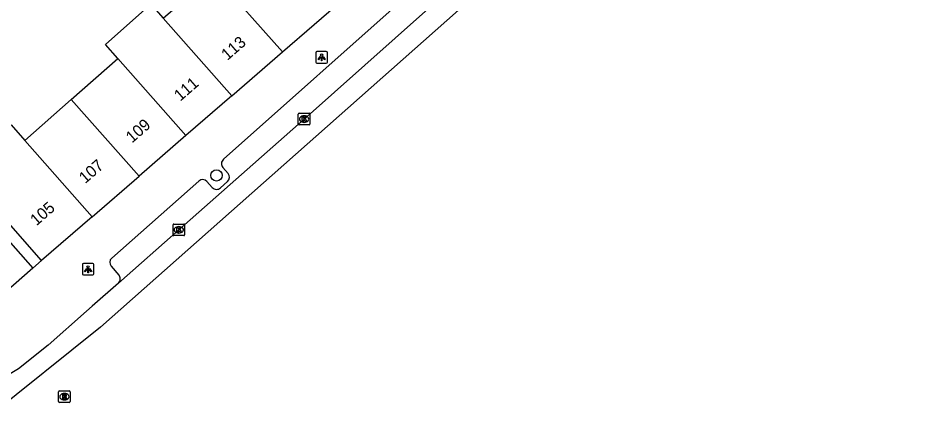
# Model space of a CAD drawing. Extents: x 161772 to 163123, y 383092 to 383917.
# Drawn here: x 162586.5 to 162665.1, y 383458.3 to 383492.8 of the extents above; entities that cross this region are included whole.
import ezdxf

# ---------------------------------------------------------------- set-up
doc = ezdxf.new("R2010")
doc.units = 0
for name, color, linetype in [('IMGEO_Boom', 7, 'Continuous'), ('IMGEO_Kolk', 7, 'Continuous'), ('IMGEO_Lichtpunt', 7, 'Continuous'), ('IMGEO_Pand', 7, 'Continuous'), ('IMGEO_Pand_nummerreeks', 7, 'Continuous'), ('IMGEO_Rijbaan_lokaal_gesloten', 7, 'Continuous'), ('IMGEO_Rijbaan_lokaal_open', 7, 'Continuous'), ('IMGEO_Rioolput', 7, 'Continuous'), ('IMGEO_Voetpad_open', 7, 'Continuous')]:
    doc.layers.add(name, color=color, linetype=linetype)

msp = doc.modelspace()

# ---------------------------------------------------------------- linework, layer by layer
at = {"layer": 'IMGEO_Boom'}
msp.add_circle((162603.549, 383479.227), 0.489, dxfattribs=at)
at = {"layer": 'IMGEO_Kolk'}
for p, q in [((162610.599, 383483.65), (162610.599, 383484.502)), ((162610.674, 383484.576), (162611.526, 383484.576)), ((162611.087, 383484.356), (162611.112, 383484.356)), ((162611.6, 383484.502), (162611.6, 383483.65)), ((162611.526, 383483.576), (162610.674, 383483.576)), ((162611.11, 383483.796), (162611.085, 383483.796)), ((162599.805, 383474.107), (162599.805, 383474.959)), ((162599.88, 383475.033), (162600.732, 383475.033)), ((162600.293, 383474.813), (162600.318, 383474.813)), ((162600.806, 383474.959), (162600.806, 383474.107)), ((162600.732, 383474.033), (162599.88, 383474.033)), ((162600.316, 383474.253), (162600.291, 383474.253))]:
    msp.add_line(p, q, dxfattribs=at)
for points in [[(162610.599, 383483.65), (162610.599, 383484.502)], [(162610.674, 383484.576), (162611.526, 383484.576)], [(162610.92, 383484.276), (162611.043, 383484.276), (162611.043, 383484.125), (162611.173, 383484.276), (162611.337, 383484.276), (162611.191, 383484.125), (162611.344, 383483.876), (162611.192, 383483.876), (162611.107, 383484.04), (162611.043, 383483.973), (162611.043, 383483.876), (162610.92, 383483.876), (162610.92, 383484.276)], [(162611.6, 383484.502), (162611.6, 383483.65)], [(162611.526, 383483.576), (162610.674, 383483.576)], [(162599.805, 383474.107), (162599.805, 383474.959)], [(162599.88, 383475.033), (162600.732, 383475.033)], [(162600.126, 383474.733), (162600.249, 383474.733), (162600.249, 383474.582), (162600.379, 383474.733), (162600.543, 383474.733), (162600.397, 383474.582), (162600.55, 383474.333), (162600.398, 383474.333), (162600.313, 383474.497), (162600.249, 383474.43), (162600.249, 383474.333), (162600.126, 383474.333), (162600.126, 383474.733)], [(162600.806, 383474.959), (162600.806, 383474.107)], [(162600.732, 383474.033), (162599.88, 383474.033)]]:
    msp.add_lwpolyline(points, dxfattribs=at)
for centre, start, end in [((162610.676, 383484.5), 91.55205, 178.44795), ((162610.676, 383484.5), 91.55205, 178.44795), ((162611.524, 383484.5), 1.55205, 88.44795), ((162611.524, 383484.5), 1.55205, 88.44795), ((162610.676, 383483.652), 181.55205, 268.44795), ((162610.676, 383483.652), 181.55205, 268.44795), ((162611.524, 383483.652), 271.55205, 358.44795), ((162611.524, 383483.652), 271.55205, 358.44795), ((162599.882, 383474.957), 91.55205, 178.44795), ((162599.882, 383474.957), 91.55205, 178.44795), ((162600.73, 383474.957), 1.55205, 88.44795), ((162600.73, 383474.957), 1.55205, 88.44795), ((162599.882, 383474.109), 181.55205, 268.44795), ((162599.882, 383474.109), 181.55205, 268.44795), ((162600.73, 383474.109), 271.55205, 358.44795), ((162600.73, 383474.109), 271.55205, 358.44795)]:
    msp.add_arc(centre, 0.0765, start, end, dxfattribs=at)
for centre, major_axis, ratio, start_param, end_param in [((162611.086, 383484.076), (-0.387, 0.002), 0.722429, 4.712389, 7.853982), ((162611.111, 383484.076), (-0.39, 0.002), 0.717154, 1.570796, 4.712389), ((162600.292, 383474.533), (-0.387, 0.002), 0.722429, 4.712389, 7.853982), ((162600.317, 383474.533), (-0.39, 0.002), 0.717154, 1.570796, 4.712389)]:
    msp.add_ellipse(centre, major_axis=major_axis, ratio=ratio, start_param=start_param, end_param=end_param, dxfattribs=at)
at = {"layer": 'IMGEO_Lichtpunt'}
for p, q in [((162612.111, 383489.8), (162612.111, 383488.993)), ((162612.111, 383489.8), (162612.111, 383488.993)), ((162613.013, 383489.895), (162612.205, 383489.895)), ((162613.013, 383489.895), (162612.205, 383489.895)), ((162613.107, 383488.993), (162613.107, 383489.8)), ((162613.107, 383488.993), (162613.107, 383489.8)), ((162612.205, 383488.899), (162613.013, 383488.899)), ((162612.205, 383488.899), (162613.013, 383488.899)), ((162591.994, 383471.546), (162591.994, 383470.739)), ((162591.994, 383471.546), (162591.994, 383470.739)), ((162592.896, 383471.641), (162592.088, 383471.641)), ((162592.896, 383471.641), (162592.088, 383471.641)), ((162592.99, 383470.739), (162592.99, 383471.546)), ((162592.99, 383470.739), (162592.99, 383471.546)), ((162592.088, 383470.645), (162592.896, 383470.645)), ((162592.088, 383470.645), (162592.896, 383470.645))]:
    msp.add_line(p, q, dxfattribs=at)
for points in [[(162612.485, 383489.464), (162612.524, 383489.436), (162612.336, 383489.174), (162612.298, 383489.201), (162612.485, 383489.464)], [(162612.587, 383489.416), (162612.634, 383489.416), (162612.634, 383489.094), (162612.587, 383489.094), (162612.587, 383489.416)], [(162612.697, 383489.436), (162612.735, 383489.463), (162612.922, 383489.201), (162612.883, 383489.173), (162612.697, 383489.436)], [(162592.368, 383471.21), (162592.407, 383471.182), (162592.219, 383470.92), (162592.181, 383470.947), (162592.368, 383471.21)], [(162592.47, 383471.162), (162592.517, 383471.162), (162592.517, 383470.84), (162592.47, 383470.84), (162592.47, 383471.162)], [(162592.58, 383471.182), (162592.618, 383471.209), (162592.805, 383470.947), (162592.766, 383470.919), (162592.58, 383471.182)]]:
    msp.add_lwpolyline(points, dxfattribs=at)
for centre in [(162612.61, 383489.598), (162592.493, 383471.344)]:
    msp.add_circle(centre, 0.0994, dxfattribs=at)
for centre, start, end in [((162612.205, 383489.8), 90, 180), ((162612.205, 383489.8), 90, 180), ((162613.013, 383489.8), 0, 90), ((162613.013, 383489.8), 0, 90), ((162612.205, 383488.993), 180, 270), ((162612.205, 383488.993), 180, 270), ((162613.013, 383488.993), 270, 0), ((162613.013, 383488.993), 270, 360), ((162592.088, 383471.546), 90, 180), ((162592.088, 383471.546), 90, 180), ((162592.896, 383471.546), 0, 90), ((162592.896, 383471.546), 0, 90), ((162592.088, 383470.739), 180, 270), ((162592.088, 383470.739), 180, 270), ((162592.896, 383470.739), 270, 0), ((162592.896, 383470.739), 270, 360)]:
    msp.add_arc(centre, 0.0946, start, end, dxfattribs=at)
at = {"layer": 'IMGEO_Pand'}
for points in [[(162598.967, 383492.763), (162601.222, 383494.751), (162603.174, 383496.473), (162603.293, 383496.578)], [(162609.224, 383489.858), (162603.293, 383496.578)], [(162609.224, 383489.858), (162614.683, 383494.609)], [(162595.053, 383489.312), (162593.992, 383490.514), (162597.905, 383493.967), (162598.967, 383492.763)], [(162598.967, 383492.763), (162604.864, 383486.081)], [(162604.864, 383486.081), (162609.224, 383489.858)], [(162591.043, 383485.776), (162595.053, 383489.312)], [(162595.053, 383489.312), (162600.92, 383482.662)], [(162587.032, 383482.239), (162591.043, 383485.776)], [(162596.879, 383479.161), (162591.043, 383485.776)], [(162604.864, 383486.081), (162600.92, 383482.662)], [(162581.55, 383479.771), (162585.282, 383483.062), (162585.858, 383483.57), (162587.032, 383482.239)], [(162600.92, 383482.662), (162596.879, 383479.161)], [(162587.032, 383482.239), (162592.838, 383475.659)], [(162588.476, 383471.879), (162581.55, 383479.771)], [(162592.838, 383475.659), (162596.879, 383479.161)], [(162592.838, 383475.659), (162588.476, 383471.879)]]:
    msp.add_lwpolyline(points, dxfattribs=at)
at = {"layer": 'IMGEO_Rijbaan_lokaal_gesloten'}
for points in [[(162810.001, 383658.561), (162809.398, 383658.02), (162791.635, 383642.154), (162732.439, 383589.529), (162645.896, 383512.732), (162632.684, 383500.802), (162593.562, 383466.153), (162583.789, 383458.34)], [(162647.313, 383516.269), (162641.534, 383511.124), (162628.993, 383500), (162626.796, 383498.051), (162611.101, 383484.075), (162600.307, 383474.531), (162595.102, 383469.948)], [(162595.102, 383469.948), (162592.839, 383467.947), (162592.351, 383467.516), (162589.049, 383464.604), (162586.496, 383462.564), (162585.33, 383461.873), (162583.33, 383460.908)]]:
    msp.add_lwpolyline(points, dxfattribs=at)
at = {"layer": 'IMGEO_Rijbaan_lokaal_open'}
for points in [[(162576.388, 383487.025), (162574.934, 383485.729), (162587.721, 383471.226)], [(162587.721, 383471.226), (162584.61, 383468.497)]]:
    msp.add_lwpolyline(points, dxfattribs=at)
at = {"layer": 'IMGEO_Rioolput'}
for p, q in [((162589.945, 383459.73), (162589.945, 383460.582)), ((162590.02, 383460.656), (162590.872, 383460.656)), ((162590.433, 383460.436), (162590.458, 383460.436)), ((162590.946, 383460.582), (162590.946, 383459.73)), ((162590.872, 383459.656), (162590.02, 383459.656)), ((162590.456, 383459.876), (162590.431, 383459.876))]:
    msp.add_line(p, q, dxfattribs=at)
for points in [[(162589.945, 383459.73), (162589.945, 383460.582)], [(162590.02, 383460.656), (162590.872, 383460.656)], [(162590.946, 383460.582), (162590.946, 383459.73)], [(162590.872, 383459.656), (162590.02, 383459.656)], [(162590.534, 383460.354), (162590.282, 383460.356), (162590.282, 383459.956)], [(162590.282, 383459.956), (162590.406, 383459.956), (162590.406, 383460.118), (162590.417, 383460.118)], [(162590.46, 383460.275), (162590.406, 383460.275), (162590.406, 383460.194)], [(162590.406, 383460.194), (162590.458, 383460.194)], [(162590.464, 383460.089), (162590.535, 383459.956), (162590.675, 383459.956), (162590.61, 383460.082)]]:
    msp.add_lwpolyline(points, dxfattribs=at)
for centre, radius, start, end in [((162590.022, 383460.58), 0.0765, 91.55205, 178.44795), ((162590.022, 383460.58), 0.0765, 91.55205, 178.44795), ((162590.87, 383460.58), 0.0765, 1.55205, 88.44795), ((162590.87, 383460.58), 0.0765, 1.55205, 88.44795), ((162590.022, 383459.732), 0.0765, 181.55205, 268.44795), ((162590.022, 383459.732), 0.0765, 181.55205, 268.44795), ((162590.416, 383460.065), 0.0533, 26.02933, 88.69889), ((162590.442, 383460.383), 0.19, 274.7715, 282.96867), ((162590.466, 383460.179), 0.0964, 77.00612, 93.18647), ((162590.48, 383460.236), 0.0378, 276.66336, 79.67722), ((162590.533, 383460.244), 0.109, 350.36119, 89.41601), ((162590.531, 383460.244), 0.112, 277.58423, 350.98172), ((162590.515, 383460.029), 0.108, 29.51342, 73.79051), ((162590.87, 383459.732), 0.0765, 271.55205, 358.44795), ((162590.87, 383459.732), 0.0765, 271.55205, 358.44795)]:
    msp.add_arc(centre, radius, start, end, dxfattribs=at)
for centre, major_axis, ratio, start_param, end_param in [((162590.432, 383460.156), (-0.387, 0.002), 0.722429, 4.712389, 7.853982), ((162590.457, 383460.156), (-0.39, 0.002), 0.717154, 1.570796, 4.712389)]:
    msp.add_ellipse(centre, major_axis=major_axis, ratio=ratio, start_param=start_param, end_param=end_param, dxfattribs=at)
at = {"layer": 'IMGEO_Voetpad_open'}
for points in [[(162620.509, 383495.173), (162604.156, 383480.62)], [(162604.109, 383479.9), (162604.55, 383479.402)], [(162602.026, 383478.734), (162594.521, 383472.092)], [(162603.184, 383478.18), (162602.722, 383478.7)], [(162604.508, 383478.696), (162603.89, 383478.155)], [(162587.721, 383471.226), (162588.476, 383471.879)], [(162594.477, 383471.396), (162595.134, 383470.641)]]:
    msp.add_lwpolyline(points, dxfattribs=at)
for centre, radius, start, end in [((162604.465, 383480.238), 0.491, 129.01127, 223.51905), ((162604.158, 383479.071), 0.513, 313.05504, 40.13592), ((162602.356, 383478.355), 0.503, 43.37133, 131.03525), ((162603.549, 383478.516), 0.496, 222.61919, 313.32473), ((162594.851, 383471.722), 0.496, 131.70594, 221.05939), ((162594.773, 383470.31), 0.489, 312.2241, 42.48827)]:
    msp.add_arc(centre, radius, start, end, dxfattribs=at)

# ---------------------------------------------------------------- texts
at = {"layer": 'IMGEO_Pand_nummerreeks'}
for s, rotation, p in [('113', 40.90919, (162604.491, 383489.091)), ('111', 40.90919, (162600.424, 383485.567)), ('109', 40.91128, (162596.276, 383481.973)), ('107', 40.91128, (162592.236, 383478.472)), ('105', 40.91128, (162588.034, 383474.831))]:
    msp.add_text(s, height=1, rotation=rotation, dxfattribs=at).set_placement(p)

doc.saveas('drawing.dxf')
